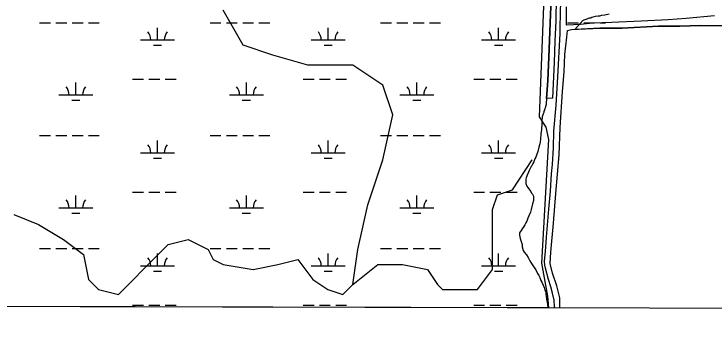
# Model space of a CAD drawing. Extents: x 3177185 to 3215018, y 812988 to 838321.
# Drawn here: x 3189536 to 3191596, y 818326 to 819242 of the extents above; entities that cross this region are included whole.
import ezdxf

# ---------------------------------------------------------------- set-up
doc = ezdxf.new("R2010")
doc.units = 0
for name, color, linetype in [('V-GRID-FRAM', 7, 'Continuous'), ('V-ROAD-CNTR', 7, 'Continuous'), ('V-SITE-VEGE', 7, 'Continuous'), ('V-TOPO-SHOR', 7, 'Continuous'), ('V-WETL-SWMP', 7, 'Continuous')]:
    doc.layers.add(name, color=color, linetype=linetype)

msp = doc.modelspace()

# ---------------------------------------------------------------- linework, layer by layer
at = {"layer": 'V-GRID-FRAM'}
msp.add_lwpolyline([(3181402.4, 836586.1), (3212801.6, 836513), (3212767.2, 818326.1), (3181352.2, 818399.3), (3181402.4, 836586.1)], dxfattribs=at)
at = {"layer": 'V-ROAD-CNTR'}
msp.add_lwpolyline([(3191126.8, 818376.5), (3191126.7, 818379.2), (3191124.8, 818399.4), (3191120.8, 818419.6), (3191115.3, 818439), (3191108.8, 818459.9), (3191099.6, 818494), (3191097.8, 818502.2), (3191096.9, 818513.2), (3191097.6, 818524.2), (3191099.6, 818543), (3191102.8, 818584.9), (3191109.6, 818667.3), (3191114.5, 818720.7), (3191117.6, 818771.8), (3191119.9, 818799.3), (3191122.8, 818848), (3191124, 818896.7), (3191130.7, 818973.6), (3191136.5, 819057.1), (3191142.6, 819184.2), (3191143.3, 819203.1), (3191145.1, 819281.9)], dxfattribs=at)
at = {"layer": 'V-SITE-VEGE'}
for p, q in [((3191116.9, 819289.1), (3191113.2, 819216.5)), ((3191274.2, 819239.6), (3191287.5, 819242.1)), ((3191186, 819196.6), (3191209.6, 819222.9)), ((3191209.6, 819222.9), (3191213.2, 819224.7)), ((3191213.2, 819224.7), (3191219.2, 819226.9)), ((3191219.2, 819226.9), (3191222.4, 819228.2)), ((3191222.4, 819228.2), (3191226.6, 819229.5)), ((3191226.6, 819229.5), (3191228.9, 819230.4)), ((3191228.9, 819230.4), (3191233, 819231.2)), ((3191233, 819231.2), (3191236.2, 819232.5)), ((3191236.2, 819232.5), (3191239.9, 819233.4)), ((3191239.9, 819233.4), (3191247.2, 819235.5)), ((3191247.2, 819235.5), (3191254.5, 819236.7)), ((3191254.5, 819236.7), (3191260, 819237.1)), ((3191260, 819237.1), (3191266, 819238.4)), ((3191266, 819238.4), (3191274.2, 819239.6)), ((3191113.2, 819216.5), (3191110.4, 819138.1)), ((3191432.7, 819206), (3191325.3, 819200.4)), ((3191495.3, 819206.6), (3191432.7, 819206)), ((3191556.1, 819208.4), (3191495.3, 819206.6)), ((3191637.4, 819207.5), (3191556.1, 819208.4)), ((3191259.6, 819200.3), (3191186, 819196.6)), ((3191325.3, 819200.4), (3191259.6, 819200.3)), ((3191110.4, 819138.1), (3191106.2, 819046.7)), ((3191106.2, 819046.7), (3191102.9, 818993.1)), ((3191101.4, 818975.1), (3191100.5, 818972.8)), ((3191101.5, 818978.3), (3191101.4, 818975.1)), ((3191102.9, 818993.1), (3191101.5, 818978.3)), ((3191095.1, 818955.6), (3191094.6, 818951.5)), ((3191096.6, 818958.7), (3191095.1, 818955.6)), ((3191098, 818963.7), (3191096.6, 818958.7)), ((3191099.5, 818967.4), (3191098, 818963.7)), ((3191100, 818969.6), (3191099.5, 818967.4)), ((3191100.5, 818972.8), (3191100, 818969.6)), ((3191090.3, 818939.2), (3191088.7, 818926.9)), ((3191091.8, 818944.7), (3191090.3, 818939.2)), ((3191093.2, 818948.3), (3191091.8, 818944.7)), ((3191094.6, 818951.5), (3191093.2, 818948.3)), ((3191088.6, 818918.7), (3191087.8, 818901.8)), ((3191088.7, 818926.9), (3191088.6, 818918.7)), ((3191087.8, 818901.8), (3191086.2, 818889.1)), ((3191085.5, 818873.1), (3191084.4, 818865.9)), ((3191086.2, 818889.1), (3191085.5, 818873.1)), ((3191082, 818856.3), (3191080.5, 818849.9)), ((3191082.9, 818859.5), (3191082, 818856.3)), ((3191084.4, 818865.9), (3191082.9, 818859.5)), ((3191077.1, 818836.8), (3191072.8, 818826.8)), ((3191080.5, 818849.9), (3191077.1, 818836.8)), ((3191067.5, 818812.3), (3191065.1, 818806.4)), ((3191068, 818815.5), (3191067.5, 818812.3)), ((3191070.9, 818820.9), (3191068, 818815.5)), ((3191072.8, 818826.8), (3191070.9, 818820.9)), ((3191057.6, 818792.8), (3191053.8, 818785.2)), ((3191059.4, 818795.1), (3191057.6, 818792.8)), ((3191062.8, 818801.9), (3191059.4, 818795.1)), ((3191065.1, 818806.4), (3191062.8, 818801.9)), ((3191049.5, 818776.6), (3191045.7, 818767.9)), ((3191051.9, 818781.1), (3191049.5, 818776.6)), ((3191053.8, 818785.2), (3191051.9, 818781.1)), ((3191041.8, 818755.2), (3191041.7, 818747.5)), ((3191042.4, 818759.3), (3191041.8, 818755.2)), ((3191044.8, 818764.8), (3191042.4, 818759.3)), ((3191045.7, 818767.9), (3191044.8, 818764.8)), ((3191041.7, 818747.5), (3191042.1, 818742.5)), ((3191042.1, 818742.5), (3191045.1, 818735.1)), ((3191045.1, 818735.1), (3191047.8, 818731.4)), ((3191047.8, 818731.4), (3191052.2, 818724)), ((3191052.2, 818724), (3191056.3, 818719.4)), ((3191056.3, 818719.4), (3191058.5, 818714.8)), ((3191058.5, 818714.8), (3191061.2, 818711.5)), ((3191061.2, 818711.5), (3191063.4, 818707.8)), ((3191063.4, 818707.8), (3191064.2, 818705.1)), ((3191064, 818692.8), (3191061.1, 818682.8)), ((3191064.2, 818705.1), (3191064, 818692.8)), ((3191057.2, 818666.4), (3191055.2, 818658.7)), ((3191061.1, 818682.8), (3191057.2, 818666.4)), ((3191050.4, 818647.8), (3191048, 818641)), ((3191055.2, 818658.7), (3191050.4, 818647.8)), ((3191042.3, 818627), (3191039, 818621.6)), ((3191044.7, 818632.4), (3191042.3, 818627)), ((3191048, 818641), (3191044.7, 818632.4)), ((3191027.8, 818604.4), (3191023.5, 818597.6)), ((3191031.5, 818609.4), (3191027.8, 818604.4)), ((3191036.2, 818616.6), (3191031.5, 818609.4)), ((3191039, 818621.6), (3191036.2, 818616.6)), ((3191023.5, 818594.9), (3191023, 818590.3)), ((3191023, 818590.3), (3191025.1, 818580.7)), ((3191023.5, 818597.6), (3191023.5, 818594.9)), ((3191025.1, 818580.7), (3191029.4, 818568.8)), ((3191029.4, 818568.8), (3191030.7, 818563.3)), ((3191030.7, 818563.3), (3191030.6, 818560.5)), ((3191030.6, 818560.5), (3191031, 818556.4)), ((3191031, 818556.4), (3191034.5, 818545.4)), ((3191034.5, 818545.4), (3191037.1, 818540.8)), ((3191037.1, 818540.8), (3191043.4, 818532.5)), ((3191043.4, 818532.5), (3191048.3, 818525.1)), ((3191048.3, 818525.1), (3191054, 818515.4)), ((3191054, 818515.4), (3191058.9, 818507.6)), ((3191058.9, 818507.6), (3191066.5, 818496)), ((3191066.5, 818496), (3191070.9, 818488.2)), ((3191070.9, 818488.2), (3191076.6, 818477.6)), ((3191076.6, 818477.6), (3191079.7, 818471.6)), ((3191079.7, 818471.6), (3191082.8, 818466.1)), ((3191082.8, 818466.1), (3191086.3, 818457.3)), ((3191086.3, 818457.3), (3191089, 818452.3)), ((3191089, 818452.3), (3191092.5, 818443.1)), ((3191092.5, 818443.1), (3191096, 818436.6)), ((3191096, 818436.6), (3191098.1, 818428.4)), ((3191098.1, 818428.4), (3191099.5, 818425.6)), ((3191099.5, 818425.6), (3191100.7, 818420.6)), ((3191100.7, 818420.6), (3191100.7, 818418.3)), ((3191100.7, 818418.3), (3191101.1, 818414.6)), ((3191101.1, 818414.6), (3191101.9, 818411.4)), ((3191101.9, 818411.4), (3191102.7, 818402.3)), ((3191102.7, 818402.3), (3191104.8, 818392.6)), ((3191106.9, 818376.6), (3187667.7, 818384.6)), ((3191104.8, 818392.6), (3191106.1, 818386.2)), ((3191106.1, 818386.2), (3191106.8, 818377.1)), ((3191106.8, 818377.1), (3191106.9, 818376.6))]:
    msp.add_line(p, q, dxfattribs=at)
at = {"layer": 'V-TOPO-SHOR'}
for points in [[(3191121, 818994.4), (3191102.9, 818993.1), (3191106.2, 819046.7), (3191110.4, 819138.1), (3191113.2, 819216.5), (3191116.9, 819289.1), (3191118.4, 819352.9), (3191121.4, 819433.5), (3191123.6, 819497.8), (3191132.8, 819652.3), (3191134.5, 819712), (3191136.5, 819771.4), (3191135.9, 819822.7), (3191137.5, 819879.3), (3191139.5, 819932.5)], [(3191121, 818994.4), (3191126.6, 819100.5), (3191128.5, 819162.4), (3191131.1, 819222.2), (3191132.5, 819292.6)], [(3189534.7, 818651.2), (3189608.1, 818621.8), (3189681.5, 818577.8), (3189740.2, 818533.8), (3189754.8, 818460.4), (3189784.2, 818431.1), (3189842.9, 818416.4), (3189857.6, 818431.1), (3189945.6, 818519.1), (3189989.6, 818563.1), (3190048.3, 818577.8), (3190107, 818548.5), (3190121.7, 818519.1), (3190151.1, 818504.4), (3190239.1, 818489.8), (3190312.5, 818504.4), (3190371.2, 818519.1), (3190415.2, 818460.4), (3190459.2, 818431.1), (3190503.3, 818416.4), (3190532.6, 818445.7), (3190547.3, 818548.5), (3190576.6, 818680.5), (3190620.7, 818812.6), (3190650, 818944.7), (3190620.7, 819032.7), (3190532.6, 819091.4), (3190400.5, 819091.4), (3190297.8, 819120.8), (3190209.8, 819150.1), (3190151.1, 819252.9)], [(3191176.5, 819196.1), (3191259.6, 819200.3), (3191325.3, 819200.4), (3191432.7, 819206), (3191495.3, 819206.6), (3191556.1, 819208.4), (3191637.4, 819207.5)], [(3191141.6, 818376.5), (3191141.9, 818406.5), (3191133.3, 818441.4), (3191120.8, 818479.2), (3191113.5, 818507), (3191115.3, 818540.5), (3191123.1, 818625.9), (3191130.5, 818713.9), (3191139.6, 818827.6), (3191143.2, 818907.8), (3191150.2, 819013.6), (3191154.8, 819071.8), (3191156.6, 819122.9), (3191162.8, 819173.6), (3191164.6, 819193.7), (3191176.5, 819196.1)], [(3190532.6, 818445.7), (3190606, 818504.4), (3190679.4, 818504.4), (3190752.7, 818489.8), (3190782.1, 818445.7), (3190796.8, 818431.1), (3190826.1, 818431.1), (3190899.5, 818431.1), (3190943.5, 818489.8), (3190943.5, 818548.5), (3190943.5, 818621.8), (3190943.5, 818665.9), (3190958.2, 818709.9), (3191002.2, 818724.6), (3191002.2, 818724.6), (3191060.9, 818812.6), (3191060.9, 818812.6)]]:
    msp.add_lwpolyline(points, dxfattribs=at)
at = {"layer": 'V-WETL-SWMP'}
for p, q in [((3191103.7, 819527.7), (3191081, 818939.2)), ((3189610.7, 819216.5), (3189642.7, 819216.5)), ((3189658.7, 819216.5), (3189690.7, 819216.5)), ((3189706.7, 819216.5), (3189738.7, 819216.5)), ((3189754.7, 819216.5), (3189786.7, 819216.5)), ((3189958, 819165.8), (3189958, 819201.8)), ((3190112.6, 819216.5), (3190144.6, 819216.5)), ((3190160.6, 819216.5), (3190192.6, 819216.5)), ((3190208.6, 819216.5), (3190240.6, 819216.5)), ((3190256.6, 819216.5), (3190288.6, 819216.5)), ((3190459.9, 819165.8), (3190459.9, 819201.8)), ((3190614.5, 819216.5), (3190646.5, 819216.5)), ((3190662.5, 819216.5), (3190694.5, 819216.5)), ((3190710.5, 819216.5), (3190742.5, 819216.5)), ((3190758.5, 819216.5), (3190790.5, 819216.5)), ((3190961.8, 819165.8), (3190961.8, 819201.8)), ((3191164.4, 819216.5), (3191196.4, 819216.5)), ((3191212.4, 819216.5), (3191244.4, 819216.5)), ((3191260.4, 819216.5), (3191275.9, 819216.5)), ((3189908, 819165.8), (3190008, 819165.8)), ((3190409.9, 819165.8), (3190509.9, 819165.8)), ((3190911.8, 819165.8), (3191011.8, 819165.8)), ((3189946, 819150.3), (3189970, 819150.3)), ((3190447.9, 819150.3), (3190471.9, 819150.3)), ((3190949.8, 819150.3), (3190973.8, 819150.3)), ((3189717.5, 819003.9), (3189717.5, 819039.9)), ((3189884.6, 819050.3), (3189916.6, 819050.3)), ((3189932.6, 819050.3), (3189964.6, 819050.3)), ((3189980.6, 819050.3), (3190012.6, 819050.3)), ((3190219.4, 819003.9), (3190219.4, 819039.9)), ((3190386.5, 819050.3), (3190418.5, 819050.3)), ((3190434.5, 819050.3), (3190466.5, 819050.3)), ((3190482.5, 819050.3), (3190514.5, 819050.3)), ((3190721.3, 819003.9), (3190721.3, 819039.9)), ((3190888.4, 819050.3), (3190920.4, 819050.3)), ((3190936.4, 819050.3), (3190968.4, 819050.3)), ((3190984.4, 819050.3), (3191016.4, 819050.3)), ((3189667.5, 819003.9), (3189767.5, 819003.9)), ((3190169.4, 819003.9), (3190269.4, 819003.9)), ((3190671.3, 819003.9), (3190771.3, 819003.9)), ((3189705.5, 818988.5), (3189729.5, 818988.5)), ((3190207.4, 818988.5), (3190231.4, 818988.5)), ((3190709.3, 818988.5), (3190733.3, 818988.5)), ((3191081, 818939.2), (3191100.3, 818908.4)), ((3191100.3, 818908.4), (3191108.1, 818872.2)), ((3189610.7, 818883.8), (3189642.7, 818883.8)), ((3189658.7, 818883.8), (3189690.7, 818883.8)), ((3189706.7, 818883.8), (3189738.7, 818883.8)), ((3189754.7, 818883.8), (3189786.7, 818883.8)), ((3190112.6, 818883.8), (3190144.6, 818883.8)), ((3190160.6, 818883.8), (3190192.6, 818883.8)), ((3190208.6, 818883.8), (3190240.6, 818883.8)), ((3190256.6, 818883.8), (3190288.6, 818883.8)), ((3190614.5, 818883.8), (3190646.5, 818883.8)), ((3190662.5, 818883.8), (3190694.5, 818883.8)), ((3190710.5, 818883.8), (3190742.5, 818883.8)), ((3190758.5, 818883.8), (3190790.5, 818883.8)), ((3191108.1, 818872.2), (3191087.8, 818508.6)), ((3189958, 818833.1), (3189958, 818869.1)), ((3190459.9, 818833.1), (3190459.9, 818869.1)), ((3190961.8, 818833.1), (3190961.8, 818869.1)), ((3189908, 818833.1), (3190008, 818833.1)), ((3190409.9, 818833.1), (3190509.9, 818833.1)), ((3190911.8, 818833.1), (3191011.8, 818833.1)), ((3189946, 818817.7), (3189970, 818817.7)), ((3190447.9, 818817.7), (3190471.9, 818817.7)), ((3190949.8, 818817.7), (3190973.8, 818817.7)), ((3189717.5, 818671.2), (3189717.5, 818707.2)), ((3189884.6, 818717.7), (3189916.6, 818717.7)), ((3189932.6, 818717.7), (3189964.6, 818717.7)), ((3189980.6, 818717.7), (3190012.6, 818717.7)), ((3190219.4, 818671.2), (3190219.4, 818707.2)), ((3190386.5, 818717.7), (3190418.5, 818717.7)), ((3190434.5, 818717.7), (3190466.5, 818717.7)), ((3190482.5, 818717.7), (3190514.5, 818717.7)), ((3190721.3, 818671.2), (3190721.3, 818707.2)), ((3190888.4, 818717.7), (3190920.4, 818717.7)), ((3190936.4, 818717.7), (3190968.4, 818717.7)), ((3190984.4, 818717.7), (3191016.4, 818717.7)), ((3189667.5, 818671.2), (3189767.5, 818671.2)), ((3190169.4, 818671.2), (3190269.4, 818671.2)), ((3190671.3, 818671.2), (3190771.3, 818671.2)), ((3189705.5, 818655.8), (3189729.5, 818655.8)), ((3190207.4, 818655.8), (3190231.4, 818655.8)), ((3190709.3, 818655.8), (3190733.3, 818655.8)), ((3189610.7, 818551.2), (3189642.7, 818551.2)), ((3189658.7, 818551.2), (3189690.7, 818551.2)), ((3189706.7, 818551.2), (3189738.7, 818551.2)), ((3189754.7, 818551.2), (3189786.7, 818551.2)), ((3190112.6, 818551.2), (3190144.6, 818551.2)), ((3190160.6, 818551.2), (3190192.6, 818551.2)), ((3190208.6, 818551.2), (3190240.6, 818551.2)), ((3190256.6, 818551.2), (3190288.6, 818551.2)), ((3190614.5, 818551.2), (3190646.5, 818551.2)), ((3190662.5, 818551.2), (3190694.5, 818551.2)), ((3190710.5, 818551.2), (3190742.5, 818551.2)), ((3190758.5, 818551.2), (3190790.5, 818551.2)), ((3189958, 818500.4), (3189958, 818536.4)), ((3190459.9, 818500.4), (3190459.9, 818536.4)), ((3190961.8, 818500.4), (3190961.8, 818536.4)), ((3189908, 818500.4), (3190008, 818500.4)), ((3190409.9, 818500.4), (3190509.9, 818500.4)), ((3190911.8, 818500.4), (3191011.8, 818500.4)), ((3191087.8, 818508.6), (3191105.3, 818410.8)), ((3189946, 818485), (3189970, 818485)), ((3190447.9, 818485), (3190471.9, 818485)), ((3190949.8, 818485), (3190973.8, 818485)), ((3191105.3, 818410.8), (3191108.8, 818376.5)), ((3191108.8, 818376.5), (3187675.8, 818384.5)), ((3189884.6, 818385), (3189916.6, 818385)), ((3189932.6, 818385), (3189964.6, 818385)), ((3189980.6, 818385), (3190012.6, 818385)), ((3190386.5, 818385), (3190418.5, 818385)), ((3190434.5, 818385), (3190466.5, 818385)), ((3190482.5, 818385), (3190514.5, 818385)), ((3190888.4, 818385), (3190920.4, 818385)), ((3190936.4, 818385), (3190968.4, 818385)), ((3190984.4, 818385), (3191016.4, 818385))]:
    msp.add_line(p, q, dxfattribs=at)
msp.add_lwpolyline([(3191596.9, 819236.3), (3191513.5, 819229), (3191460.6, 819225), (3191380.9, 819221), (3191293.7, 819217.3), (3191238.4, 819214.8), (3191202.6, 819211.6), (3191161.9, 819209.5), (3191161.2, 819215.4), (3191162, 819262.7)], dxfattribs=at)
for centre, start, end in [((3189902.8, 819166.2), 359.2282, 40.7718), ((3190013.2, 819166.2), 139.2282, 180.7718), ((3190404.7, 819166.2), 359.2282, 40.7718), ((3190515.1, 819166.2), 139.2282, 180.7718), ((3190906.6, 819166.2), 359.2282, 40.7718), ((3191017.1, 819166.2), 139.2282, 180.7718), ((3189662.3, 819004.4), 359.2282, 40.7718), ((3189772.8, 819004.4), 139.2282, 180.7718), ((3190164.2, 819004.4), 359.2282, 40.7718), ((3190274.7, 819004.4), 139.2282, 180.7718), ((3190666.1, 819004.4), 359.2282, 40.7718), ((3190776.6, 819004.4), 139.2282, 180.7718), ((3189902.8, 818833.6), 359.2282, 40.7718), ((3190013.2, 818833.6), 139.2282, 180.7718), ((3190404.7, 818833.6), 359.2282, 40.7718), ((3190515.1, 818833.6), 139.2282, 180.7718), ((3190906.6, 818833.6), 359.2282, 40.7718), ((3191017.1, 818833.6), 139.2282, 180.7718), ((3189662.3, 818671.7), 359.2282, 40.7718), ((3189772.8, 818671.7), 139.2282, 180.7718), ((3190164.2, 818671.7), 359.2282, 40.7718), ((3190274.7, 818671.7), 139.2282, 180.7718), ((3190666.1, 818671.7), 359.2282, 40.7718), ((3190776.6, 818671.7), 139.2282, 180.7718), ((3189902.8, 818500.9), 359.2282, 40.7718), ((3190013.2, 818500.9), 139.2282, 180.7718), ((3190404.7, 818500.9), 359.2282, 40.7718), ((3190515.1, 818500.9), 139.2282, 180.7718), ((3190906.6, 818500.9), 359.2282, 40.7718), ((3191017.1, 818500.9), 139.2282, 180.7718)]:
    msp.add_arc(centre, 35.2, start, end, dxfattribs=at)

doc.saveas('drawing.dxf')
